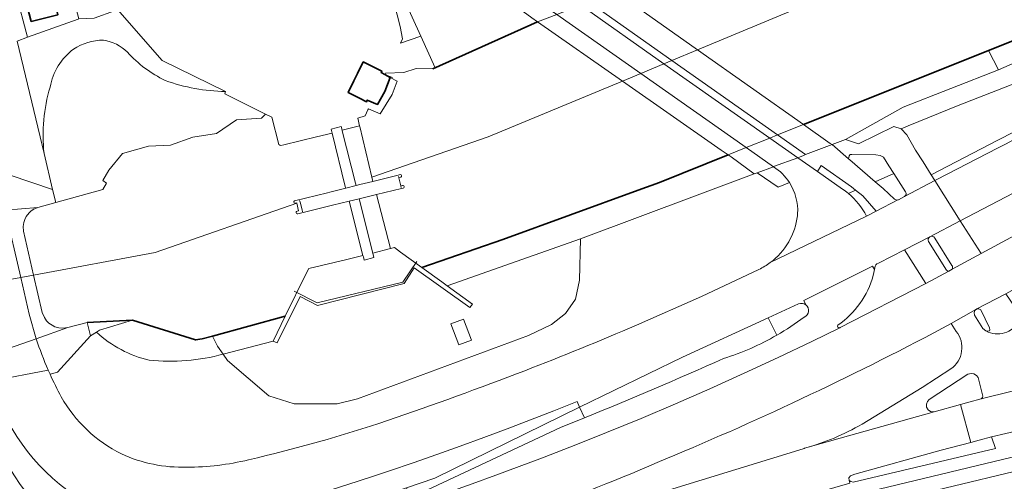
# Model space of a CAD drawing. Extents: x 150256 to 156914, y 461459 to 469481.
# Tile 265 of 656: x 154445 to 154584, y 464090 to 464156. Entities that reach past the tile are written whole.
import ezdxf

# ---------------------------------------------------------------- set-up
doc = ezdxf.new("R2010")
doc.units = 0
doc.header["$LTSCALE"] = 0.75
for name, color, linetype, lineweight in [('B-RO-GK-BESCHOEIING-G', 251, 'GK-BESCHOEIING', 35), ('B-RO-GR-BEPLANTING_CULTUUR_BOSPLANTSOEN-GV', 251, 'CONTINUOUS', 18), ('B-RO-GR-BOS_LOOF-GV', 251, 'CONTINUOUS', 13), ('B-RO-GR-GRAS-GV', 251, 'CONTINUOUS', 13), ('B-RO-IE-TERREINAFSCHEIDING_KUNSTMATIG_HEKWERK-G', 251, 'IE-TERREINAFSCHEIDING-KUNSTMATIG', 18), ('B-RO-KW-KUNSTWERK_DEK-GV', 6, 'CONTINUOUS', 18), ('B-RO-KW-KUNSTWERK_STUW-GV', 251, 'CONTINUOUS', 18), ('B-RO-OG-BEBOUWING-GV', 6, 'CONTINUOUS', 35), ('B-RO-OG-TERREIN_CULTUURSCHEIDING-GV', 251, 'CONTINUOUS', 18), ('B-RO-OG-WATER_KANAAL-GV', 251, 'CONTINUOUS', 18), ('B-RO-OG-WATER_SLOOT-GV', 251, 'CONTINUOUS', 18), ('B-RO-VH-VERHARDING_ASFALT-GV', 251, 'CONTINUOUS', 18), ('B-RO-VH-VERHARDING_BETON-GV', 251, 'CONTINUOUS', 18), ('B-RO-VH-VERHARDING_BETONSTRAATSTEEN-GV', 251, 'CONTINUOUS', 18), ('B-RO-VH-VERHARDING_GESLOTEN-GV', 251, 'CONTINUOUS', 18), ('B-RO-VH-VERHARDING_OPEN-GV', 251, 'CONTINUOUS', 18), ('B-RO-VH-VERHARDING_TEGEL-GV', 251, 'CONTINUOUS', 18)]:
    doc.layers.add(name, color=color, linetype=linetype, lineweight=lineweight)
doc.linetypes.add('GK-BESCHOEIING', pattern='A,30,-5,[1,NLCS.SHX,S=1,R=0,X=0,Y=0],-5', length=40)
doc.linetypes.add('IE-TERREINAFSCHEIDING-KUNSTMATIG', pattern='A,4,[82,NLCS.SHX,S=0.75,R=90,X=0,Y=0],4,-2', length=10)

msp = doc.modelspace()

# ---------------------------------------------------------------- linework, layer by layer
at = {"layer": 'B-RO-GK-BESCHOEIING-G'}
for points in [[(154831.57, 464254.789), (154818.16, 464249.432), (154787.191, 464237.177), (154746.395, 464220.892), (154699.38, 464202.247), (154674.271, 464192.084), (154657.765, 464185.324), (154637.255, 464176.189), (154620.495, 464168.434), (154606.038, 464162.015), (154599.532, 464159.215), (154587.056, 464153.591), (154555.539, 464140.99)], [(154503.07, 464148.847), (154517.887, 464155.516)], [(154544.873, 464136.675), (154535.189, 464132.773), (154532.168, 464131.675), (154513.01, 464124.702), (154501.529, 464120.729)], [(154454.172, 464112.927), (154460.564, 464113.267)], [(154460.564, 464113.267), (154469.512, 464110.478), (154470.433, 464110.643), (154471.877, 464111.035)], [(154471.877, 464111.035), (154482.195, 464113.84)]]:
    msp.add_lwpolyline(points, dxfattribs=at)
at = {"layer": 'B-RO-GR-BEPLANTING_CULTUUR_BOSPLANTSOEN-GV'}
msp.add_lwpolyline([(154498.496, 464152.497), (154501.391, 464153.498), (154495.74, 464165.94), (154497.296, 464167.553), (154495.168, 464168.262), (154493.913, 464169.083), (154492.899, 464169.903), (154492.636, 464170.254), (154492.174, 464170.869), (154491.74, 464171.69), (154491.404, 464172.457), (154490.094, 464171.871), (154491.229, 464169.335), (154494.573, 464166.805), (154494.591, 464166.81), (154495.362, 464167.002), (154498.439, 464154.867), (154498.795, 464153.119)], close=True, dxfattribs=at)
at = {"layer": 'B-RO-GR-BOS_LOOF-GV'}
for points in [[(154502.851, 464166.141), (154500.816, 464166.545), (154497.296, 464167.553), (154495.74, 464165.94), (154501.391, 464153.498), (154503.415, 464149.002), (154517.887, 464155.516), (154517.12, 464156.051), (154513.955, 464158.4), (154514.227, 464158.501), (154513.518, 464159.018)], [(154448.049, 464136.887), (154449.274, 464131.778), (154449.734, 464129.93), (154456.375, 464131.777), (154456.891, 464132.69), (154456.375, 464133.047), (154457.248, 464134.515), (154459.152, 464136.856), (154462.842, 464137.928), (154465.977, 464138.047), (154469.112, 464139.198), (154472.485, 464139.714), (154475.302, 464141.658), (154478.833, 464141.857), (154479.42, 464142.444), (154473.637, 464145.33), (154473.741, 464145.636)]]:
    msp.add_lwpolyline(points, dxfattribs=at)
for points in [[(154456.455, 464152.928, 0.1449217), (154452.231, 464151.643)], [(154459.855, 464151.195, 0.1544599), (154456.455, 464152.928)], [(154452.231, 464151.643, 0.1890301), (154448.91, 464146.276)], [(154465.207, 464147.205, -0.0941326), (154459.855, 464151.195)], [(154448.91, 464146.276, 0.097465), (154448.049, 464136.887)], [(154473.741, 464145.636, -0.07963), (154465.207, 464147.205)]]:
    msp.add_lwpolyline(points, format="xyb", dxfattribs=at)
at = {"layer": 'B-RO-GR-GRAS-GV'}
msp.add_lwpolyline([(154473.741, 464145.636), (154464.776, 464150.042), (154458.457, 464157.271), (154458.031, 464157.062), (154455.132, 464156.047), (154452.988, 464155.91), (154452.866, 464155.902), (154445.731, 464153.329), (154444.235, 464152.789), (154448.049, 464136.887)], dxfattribs=at)
for points in [[(154452.231, 464151.643, -0.1449217), (154456.455, 464152.928)], [(154456.455, 464152.928, -0.1544599), (154459.855, 464151.195)], [(154448.91, 464146.276, -0.1890301), (154452.231, 464151.643)], [(154459.855, 464151.195, 0.0941326), (154465.207, 464147.205)], [(154448.049, 464136.887, -0.097465), (154448.91, 464146.276)], [(154465.207, 464147.205, 0.07963), (154473.741, 464145.636)]]:
    msp.add_lwpolyline(points, format="xyb", dxfattribs=at)
at = {"layer": 'B-RO-IE-TERREINAFSCHEIDING_KUNSTMATIG_HEKWERK-G'}
for points in [[(154498.439, 464154.867), (154495.362, 464167.002), (154467.767, 464160.102), (154459.602, 464161.772)], [(154459.602, 464161.772), (154457.506, 464158.359), (154464.776, 464150.042), (154473.741, 464145.636)], [(154496.474, 464147.96), (154497.389, 464147.608)], [(154498.266, 464133.447), (154498.222, 464133.634)], [(154498.537, 464132.297), (154498.266, 464133.447)], [(154498.588, 464132.081), (154498.537, 464132.297)], [(154484.234, 464130.218), (154484.287, 464130.006)], [(154484.287, 464130.006), (154484.571, 464128.885)], [(154484.571, 464128.885), (154484.634, 464128.637)], [(154500.836, 464121.578), (154498.85, 464118.671), (154486.729, 464115.72), (154483.48, 464117.403)]]:
    msp.add_lwpolyline(points, dxfattribs=at)
msp.add_lwpolyline([(154445.731, 464153.329), (154452.866, 464155.902), (154452.988, 464155.91), (154451.534, 464161.473), (154444.084, 464159.627)], close=True, dxfattribs=at)
at = {"layer": 'B-RO-KW-KUNSTWERK_DEK-GV'}
for points in [[(154517.12, 464156.051), (154517.887, 464155.516), (154529.913, 464147.12), (154543.888, 464137.363), (154544.873, 464136.675), (154545.29, 464136.384), (154548.589, 464134.009), (154548.982, 464134.158), (154551.285, 464135.006), (154551.313, 464135.018), (154554.729, 464136.278), (154555.553, 464136.611), (154555.846, 464136.73), (154555.847, 464136.73), (154559.592, 464138.13), (154559.337, 464138.31), (154555.539, 464140.99), (154540.564, 464151.558), (154528.977, 464159.736)], [(154446.954, 464110.657), (154451.425, 464112.226), (154450.737, 464112.13), (154450.131, 464112.21), (154449.592, 464112.335), (154449.19, 464112.566), (154448.745, 464112.868), (154448.413, 464113.198), (154448.115, 464113.641), (154447.803, 464114.351), (154446.565, 464119.671), (154445.125, 464125.861), (154445.088, 464126.516), (154445.172, 464127.12), (154445.322, 464127.54), (154445.535, 464127.931), (154445.926, 464128.466), (154446.22, 464128.735), (154446.626, 464129.01), (154447.187, 464129.246), (154442.547, 464128.856)], [(154446.954, 464110.657), (154446.949, 464110.655), (154439.876, 464108.172), (154438.456, 464107.673), (154438.404, 464107.655), (154431.531, 464105.242), (154431.52, 464105.238), (154430.271, 464104.8), (154429.399, 464104.493), (154429.056, 464104.373), (154428.44, 464104.163), (154429.149, 464101.038), (154429.782, 464101.25), (154432.317, 464101.821), (154432.039, 464103.031), (154439.151, 464104.388), (154440.72, 464104.688), (154448.652, 464106.205)], [(154425.221, 464103.067), (154428.44, 464104.163), (154429.149, 464101.038), (154429.782, 464101.25), (154432.317, 464101.821), (154432.039, 464103.031), (154439.151, 464104.388), (154440.72, 464104.688), (154448.652, 464106.205)]]:
    msp.add_lwpolyline(points, dxfattribs=at)
for points in [[(154492.227, 464132.322), (154492.133, 464132.693), (154490.268, 464140.071), (154490.236, 464140.193), (154490.1, 464140.704), (154488.685, 464140.325), (154488.853, 464139.76), (154490.692, 464132.193), (154490.752, 464131.947)], [(154491.237, 464130.145), (154493.199, 464122.429), (154493.251, 464122.224), (154493.368, 464121.793), (154494.752, 464122.131), (154494.601, 464122.774), (154492.637, 464130.471)]]:
    msp.add_lwpolyline(points, close=True, dxfattribs=at)
msp.add_lwpolyline([(154448.652, 464106.205, -0.0256454), (154446.954, 464110.657)], format="xyb", dxfattribs=at)
msp.add_lwpolyline([(154448.652, 464106.205, -0.0256454), (154446.954, 464110.657)], format="xyb", dxfattribs=at)
at = {"layer": 'B-RO-KW-KUNSTWERK_STUW-GV'}
for points in [[(154490.236, 464140.193), (154490.268, 464140.071), (154492.133, 464132.693), (154492.227, 464132.322), (154492.773, 464132.46), (154494.61, 464132.925), (154494.471, 464133.504), (154492.74, 464140.693), (154492.722, 464140.777)], [(154494.601, 464122.774), (154497.07, 464123.405), (154495.109, 464131.067), (154493.23, 464130.614), (154492.637, 464130.471)]]:
    msp.add_lwpolyline(points, close=True, dxfattribs=at)
at = {"layer": 'B-RO-OG-BEBOUWING-GV'}
for points in [[(154446.214, 464155.536), (154450.023, 464156.516), (154449.191, 464159.839), (154445.382, 464158.859)], [(154496.275, 464148.062), (154495.753, 464148.346), (154495.89, 464148.523), (154493.244, 464149.828), (154492.437, 464148.184), (154491.921, 464147.138), (154491.111, 464145.493), (154492.727, 464144.69), (154493.707, 464144.202), (154493.809, 464144.438), (154495.263, 464143.807), (154496.305, 464145.635), (154497.069, 464147.631)]]:
    msp.add_lwpolyline(points, close=True, dxfattribs=at)
at = {"layer": 'B-RO-OG-TERREIN_CULTUURSCHEIDING-GV'}
for points in [[(154619.803, 464155.712), (154637.26, 464163.567), (154637.385, 464163.666), (154644.803, 464166.889), (154660.885, 464173.674), (154692.871, 464186.417), (154781.207, 464221.61), (154790.038, 464225.1), (154832.07, 464241.71), (154831.702, 464242.651), (154807.259, 464233.177), (154769.156, 464217.739), (154691.528, 464186.916), (154674.07, 464179.905), (154656.697, 464172.969), (154628.03, 464160.509), (154619.437, 464156.643), (154611.243, 464152.736), (154594.889, 464144.808), (154583.035, 464138.74), (154573.612, 464133.864), (154574.138, 464133.027)], [(154720.291, 464202.844), (154682.182, 464188.093), (154649.758, 464175.325), (154627.101, 464165.361), (154603.563, 464154.996), (154594.156, 464150.169), (154577.423, 464143.66), (154570.374, 464140.769), (154569.38, 464140.361), (154570.198, 464139.508), (154571.42, 464137.353), (154572.469, 464135.683), (154573.612, 464133.864), (154583.035, 464138.74), (154594.889, 464144.808), (154611.243, 464152.736), (154619.437, 464156.643), (154628.03, 464160.509), (154656.697, 464172.969), (154674.07, 464179.905), (154691.528, 464186.916), (154769.156, 464217.739)], [(154443.119, 464134.389), (154443.12, 464134.389), (154443.163, 464134.208), (154443.262, 464133.789), (154449.274, 464131.778), (154448.049, 464136.887), (154444.235, 464152.789), (154445.731, 464153.329), (154444.084, 464159.627), (154446.368, 464160.193), (154445.173, 464164.749)], [(154591.791, 464152.477), (154583.161, 464148.717), (154569.67, 464143.409), (154561.479, 464138.859), (154563.336, 464138.258), (154568.323, 464140.684), (154569.38, 464140.361), (154570.374, 464140.769), (154577.423, 464143.66), (154594.156, 464150.169)], [(154574.138, 464133.027), (154574.439, 464133.171), (154582.988, 464137.605)], [(154553.553, 464132.748), (154551.981, 464132.089), (154548.982, 464134.158), (154548.589, 464134.009), (154523.972, 464124.815), (154523.867, 464118.931), (154523.297, 464116.23), (154521.874, 464114.24), (154519.881, 464112.676), (154516.608, 464111.112), (154492.411, 464102.155), (154489.565, 464101.444), (154483.444, 464101.444), (154479.886, 464102.581), (154474.04, 464107.589), (154473.417, 464108.472)], [(154554.694, 464128.07), (154554.723, 464128.344)], [(154531.915, 464112.59), (154541.12, 464116.634), (154549.243, 464120.466)], [(154577.169, 464111.683), (154576.473, 464112.798)], [(154455.491, 464111.585), (154454.65, 464111.042), (154449.954, 464105.918), (154448.901, 464105.655)], [(154563.835, 464098.566), (154572.35, 464103.762), (154576.418, 464106.393)], [(154474.653, 464068.823), (154482.37, 464071.373), (154483.235, 464071.711), (154536.429, 464089.197), (154555.496, 464095.082), (154555.631, 464095.123), (154555.691, 464095.14)]]:
    msp.add_lwpolyline(points, dxfattribs=at)
for points in [[(154582.988, 464137.605, -0.0118056), (154619.803, 464155.712)], [(154554.723, 464128.344, 0.157563), (154553.553, 464132.748)], [(154550.843, 464121.431, 0.2059085), (154554.694, 464128.07)], [(154549.243, 464120.466, 0.0483671), (154550.843, 464121.431)], [(154516.114, 464106.129, 0.0105848), (154531.915, 464112.59)], [(154576.473, 464112.798, -0.0237544), (154536.064, 464093.634)], [(154462.943, 464107.623, -0.1331379), (154455.491, 464111.585)], [(154576.418, 464106.393, 0.432678), (154577.169, 464111.683)], [(154473.417, 464108.472, -0.094059), (154462.943, 464107.623)], [(154448.901, 464105.655, 0.0200968), (154450.494, 464102.421)], [(154496.672, 464099.067, 0.0092685), (154516.114, 464106.129)], [(154450.494, 464102.421, 0.148803), (154459.008, 464094.356)], [(154477.001, 464093.521, 0.0238995), (154496.672, 464099.067)], [(154555.691, 464095.14, 0.0621815), (154563.835, 464098.566)], [(154459.008, 464094.356, 0.1177032), (154468.268, 464092.484)], [(154468.268, 464092.484, 0.0626366), (154477.001, 464093.521)], [(154536.064, 464093.634, -0.0249348), (154496.763, 464079.072)]]:
    msp.add_lwpolyline(points, format="xyb", dxfattribs=at)
for points in [[(154523.972, 464124.815), (154505.109, 464118.146), (154508.716, 464115.524), (154508.346, 464115.092), (154500.454, 464120.705), (154499.01, 464118.464), (154486.739, 464115.34), (154484.286, 464116.632), (154481.05, 464110.079), (154480.474, 464110.308), (154473.417, 464108.472), (154474.04, 464107.589), (154479.886, 464102.581), (154483.444, 464101.444), (154489.565, 464101.444), (154492.411, 464102.155), (154516.608, 464111.112), (154519.881, 464112.676), (154521.874, 464114.24), (154523.297, 464116.23), (154523.867, 464118.931)], [(154507.423, 464113.416), (154508.546, 464110.462), (154506.744, 464109.809), (154505.621, 464112.763)]]:
    msp.add_lwpolyline(points, close=True, dxfattribs=at)
at = {"layer": 'B-RO-OG-WATER_KANAAL-GV'}
for points in [[(154829.972, 464275.554), (154776.076, 464254.855), (154570.283, 464163.941), (154540.564, 464151.558), (154536.927, 464150.042), (154535.801, 464149.573), (154532.514, 464148.204), (154529.913, 464147.12), (154510.941, 464139.215), (154494.471, 464133.504), (154494.61, 464132.925), (154498.176, 464133.827), (154498.449, 464133.896)], [(154520.625, 464156.558), (154517.887, 464155.516), (154503.415, 464149.002), (154503.07, 464148.847), (154500.749, 464148.89), (154498.978, 464148.354), (154496.386, 464148.262), (154496.275, 464148.062), (154497.069, 464147.631), (154498.05, 464147.128), (154497.314, 464145.22), (154495.618, 464142.475), (154493.977, 464143.198), (154493.881, 464143.03), (154493.52, 464142.19), (154492.485, 464141.882), (154492.722, 464140.777), (154492.74, 464140.693), (154494.471, 464133.504), (154510.941, 464139.215), (154529.913, 464147.12), (154532.514, 464148.204), (154535.801, 464149.573), (154536.927, 464150.042), (154540.564, 464151.558), (154570.283, 464163.941)], [(154498.864, 464131.973), (154498.627, 464131.916), (154495.109, 464131.067), (154497.07, 464123.405), (154497.672, 464123.559), (154498.5, 464122.909), (154501.529, 464120.729), (154513.01, 464124.702), (154532.168, 464131.675), (154535.189, 464132.773), (154544.873, 464136.675), (154547.437, 464137.712), (154547.439, 464137.713), (154550.769, 464139.06), (154551.89, 464139.514), (154555.539, 464140.99), (154581.748, 464151.469), (154587.056, 464153.591)], [(154481.276, 464138.151), (154480.318, 464141.996), (154479.42, 464142.444), (154478.833, 464141.857), (154475.302, 464141.658), (154472.485, 464139.714), (154469.112, 464139.198), (154465.977, 464138.047), (154462.842, 464137.928), (154459.152, 464136.856), (154457.248, 464134.515), (154456.375, 464133.047), (154456.891, 464132.69), (154456.375, 464131.777), (154449.734, 464129.93), (154447.187, 464129.246), (154442.547, 464128.856)], [(154483.503, 464130.179), (154488.155, 464131.314), (154488.493, 464131.396), (154490.752, 464131.947), (154492.227, 464132.322), (154492.133, 464132.693), (154490.268, 464140.071), (154490.236, 464140.193), (154490.1, 464140.704), (154488.685, 464140.325), (154488.853, 464139.76), (154486.639, 464139.218), (154481.986, 464138.079), (154481.59, 464137.982)], [(154498.536, 464133.514), (154498.296, 464133.455), (154498.266, 464133.448)], [(154498.266, 464133.448), (154498.537, 464132.297), (154498.578, 464132.307), (154498.777, 464132.355)], [(154417.384, 464126.74), (154417.405, 464126.605), (154419.45, 464117.726), (154420.127, 464114.804), (154420.468, 464114.863), (154422.367, 464115.194), (154422.69, 464115.25), (154426.323, 464115.923), (154426.729, 464115.998), (154427.834, 464116.203), (154428.901, 464116.4), (154436.131, 464117.739), (154437.611, 464118.013), (154444.751, 464119.335), (154446.565, 464119.671), (154463.772, 464122.858), (154483.842, 464129.818), (154483.825, 464129.892), (154483.579, 464129.831)], [(154483.904, 464128.722), (154484.091, 464128.768), (154483.842, 464129.818), (154463.772, 464122.858), (154446.565, 464119.671), (154444.751, 464119.335), (154437.611, 464118.013), (154436.131, 464117.739), (154428.901, 464116.4)], [(154439.876, 464108.172), (154446.949, 464110.655), (154446.954, 464110.657), (154451.425, 464112.226), (154454.172, 464112.927), (154460.564, 464113.267), (154469.512, 464110.478), (154470.433, 464110.643), (154471.877, 464111.035), (154482.195, 464113.84), (154485.163, 464119.898), (154485.527, 464120.605), (154490.915, 464121.886), (154493.199, 464122.429), (154493.251, 464122.224), (154493.368, 464121.793), (154494.752, 464122.131), (154494.601, 464122.774), (154492.637, 464130.471), (154491.237, 464130.145), (154488.882, 464129.554), (154483.967, 464128.319)]]:
    msp.add_lwpolyline(points, dxfattribs=at)
for points in [[(154481.59, 464137.982, -0.1228882), (154481.276, 464138.151)], [(154498.449, 464133.896, -0.9238602), (154498.536, 464133.514)], [(154498.777, 464132.355, -1.0811177), (154498.864, 464131.973)], [(154483.579, 464129.831, -0.7697993), (154483.503, 464130.179)], [(154483.967, 464128.319, -1.0201365), (154483.904, 464128.722)]]:
    msp.add_lwpolyline(points, format="xyb", dxfattribs=at)
at = {"layer": 'B-RO-OG-WATER_SLOOT-GV'}
for points in [[(154601.55, 464156.692), (154600.123, 464159.469), (154599.532, 464159.215), (154587.056, 464153.591), (154581.748, 464151.469), (154583.161, 464148.717), (154591.791, 464152.477)], [(154559.592, 464138.13), (154561.479, 464138.859), (154569.67, 464143.409), (154583.161, 464148.717), (154581.748, 464151.469), (154555.539, 464140.99), (154559.337, 464138.31)], [(154501.529, 464120.729), (154504.339, 464118.706), (154505.109, 464118.146), (154523.972, 464124.815), (154548.589, 464134.009), (154545.29, 464136.384), (154544.873, 464136.675), (154535.189, 464132.773), (154532.168, 464131.675), (154513.01, 464124.702)], [(154471.877, 464111.035), (154472.609, 464109.618), (154473.417, 464108.472), (154480.474, 464110.308), (154482.195, 464113.84)]]:
    msp.add_lwpolyline(points, close=True, dxfattribs=at)
msp.add_lwpolyline([(154473.417, 464108.472), (154472.609, 464109.618), (154471.877, 464111.035), (154470.433, 464110.643), (154469.512, 464110.478), (154460.564, 464113.267), (154455.915, 464111.858), (154455.491, 464111.585)], dxfattribs=at)
for points in [[(154455.491, 464111.585, 0.1331379), (154462.943, 464107.623)], [(154462.943, 464107.623, 0.094059), (154473.417, 464108.472)]]:
    msp.add_lwpolyline(points, format="xyb", dxfattribs=at)
at = {"layer": 'B-RO-VH-VERHARDING_ASFALT-GV'}
for points in [[(154540.564, 464151.558), (154528.977, 464159.736), (154528.177, 464160.301), (154524.95, 464162.578), (154524.558, 464162.456), (154520.941, 464161.328), (154520.907, 464161.317), (154525.195, 464158.297), (154536.927, 464150.042), (154551.89, 464139.514), (154555.846, 464136.73), (154555.847, 464136.73), (154559.592, 464138.13), (154559.337, 464138.31), (154555.539, 464140.99)], [(154550.769, 464139.06), (154535.801, 464149.573), (154524.018, 464157.849), (154519.631, 464160.923), (154516.02, 464159.796), (154520.627, 464156.559), (154532.514, 464148.204), (154547.439, 464137.713), (154551.285, 464135.006), (154551.313, 464135.018), (154554.729, 464136.278)], [(154547.439, 464137.713), (154532.514, 464148.204), (154520.627, 464156.559), (154516.02, 464159.796), (154513.518, 464159.018), (154514.227, 464158.501), (154513.955, 464158.4), (154517.12, 464156.051), (154517.887, 464155.516), (154529.913, 464147.12), (154543.888, 464137.363), (154544.873, 464136.675), (154545.29, 464136.384), (154548.589, 464134.009), (154548.982, 464134.158), (154551.285, 464135.006)], [(154449.734, 464129.93), (154449.274, 464131.778), (154443.262, 464133.789), (154443.163, 464134.208), (154443.12, 464134.389), (154443.119, 464134.389), (154441.364, 464133.973), (154442.547, 464128.856), (154447.187, 464129.246)]]:
    msp.add_lwpolyline(points, close=True, dxfattribs=at)
for points in [[(154619.803, 464155.712, 0.0118056), (154582.988, 464137.605)], [(154550.843, 464121.431, -0.0483671), (154549.243, 464120.466)], [(154565.659, 464120.684, -0.3257094), (154566.151, 464121.355)], [(154554.827, 464115.578, -0.2862711), (154555.903, 464115.432)], [(154531.915, 464112.59, -0.0105848), (154516.114, 464106.129)], [(154536.064, 464093.634, 0.0237544), (154576.473, 464112.798)], [(154448.652, 464106.205, -0.0256454), (154446.954, 464110.657)], [(154446.954, 464110.657, 0.0256454), (154448.652, 464106.205)], [(154450.494, 464102.421, -0.0200968), (154448.901, 464105.655)], [(154516.114, 464106.129, -0.0092685), (154496.672, 464099.067)], [(154440.957, 464103.909, 0.1862855), (154453.461, 464087.806)], [(154459.008, 464094.356, -0.148803), (154450.494, 464102.421)], [(154453.428, 464082.055, -0.2166825), (154440.007, 464100.861)], [(154496.672, 464099.067, -0.0238995), (154477.001, 464093.521)], [(154468.268, 464092.484, -0.1177032), (154459.008, 464094.356)], [(154477.001, 464093.521, -0.0626366), (154468.268, 464092.484)], [(154496.763, 464079.072, 0.0249348), (154536.064, 464093.634)]]:
    msp.add_lwpolyline(points, format="xyb", dxfattribs=at)
for points in [[(154582.988, 464137.605), (154574.439, 464133.171), (154574.138, 464133.027), (154577.714, 464127.329), (154587.38, 464132.37)], [(154446.954, 464110.657), (154445.954, 464114.129), (154444.751, 464119.335), (154442.547, 464128.856), (154441.364, 464133.973), (154437.838, 464133.174), (154434.312, 464132.375)], [(154566.151, 464121.355), (154569.865, 464123.231), (154573.43, 464125.092), (154577.714, 464127.329), (154574.138, 464133.027), (154569.867, 464130.796), (154569.835, 464130.779), (154569.004, 464130.319), (154568.916, 464130.301), (154565.846, 464128.726), (154564.456, 464127.996)], [(154576.473, 464112.798), (154579.953, 464114.797), (154580.098, 464114.869), (154584.204, 464116.986), (154605.153, 464128.694), (154606.847, 464129.532)], [(154564.456, 464127.996), (154550.843, 464121.431)], [(154585.508, 464125.29), (154580.693, 464122.696), (154576.58, 464120.476), (154576.122, 464120.228), (154572.863, 464118.475)], [(154555.903, 464115.432), (154555.594, 464116.058), (154565.314, 464120.902), (154565.611, 464120.468), (154565.659, 464120.684)], [(154549.243, 464120.466), (154541.12, 464116.634), (154531.915, 464112.59)], [(154572.863, 464118.475), (154560.748, 464112.234), (154560.715, 464112.217), (154560.71, 464112.215), (154556.745, 464110.271), (154551.958, 464107.987), (154547.15, 464105.756), (154542.314, 464103.578), (154537.456, 464101.453), (154532.572, 464099.382), (154527.665, 464097.365), (154523.563, 464095.725), (154518.621, 464093.805), (154515.309, 464092.556), (154511.994, 464091.333), (154508.669, 464090.133), (154505.336, 464088.956), (154500.318, 464087.24), (154500.016, 464088.191), (154493.011, 464084.91)], [(154470.752, 464084.027), (154474.087, 464084.898), (154477.496, 464085.871), (154480.892, 464086.871), (154484.283, 464087.898), (154487.665, 464088.947), (154491.043, 464090.022), (154494.412, 464091.12), (154496.932, 464091.96), (154500.287, 464093.102), (154503.629, 464094.271), (154506.967, 464095.462), (154510.292, 464096.676), (154513.612, 464097.916), (154516.923, 464099.178), (154520.225, 464100.462), (154523.514, 464101.773), (154523.862, 464100.945), (154538.444, 464108.067), (154550.548, 464113.616), (154554.827, 464115.578)], [(154448.652, 464106.205), (154448.901, 464105.655), (154449.954, 464105.918), (154454.65, 464111.042), (154454.172, 464112.927), (154451.425, 464112.226), (154446.954, 464110.657)], [(154440.72, 464104.688), (154448.652, 464106.205)], [(154448.901, 464105.655), (154448.652, 464106.205), (154440.72, 464104.688), (154440.882, 464104.148), (154440.957, 464103.909)]]:
    msp.add_lwpolyline(points, dxfattribs=at)
at = {"layer": 'B-RO-VH-VERHARDING_BETON-GV'}
for points in [[(154536.927, 464150.042), (154525.195, 464158.297), (154520.907, 464161.317), (154519.631, 464160.923), (154524.018, 464157.849), (154535.801, 464149.573), (154550.769, 464139.06), (154554.729, 464136.278), (154555.553, 464136.611), (154555.846, 464136.73), (154551.89, 464139.514)], [(154442.547, 464128.856), (154444.751, 464119.335), (154445.954, 464114.129), (154446.954, 464110.657), (154451.425, 464112.226), (154450.737, 464112.13), (154450.131, 464112.21), (154449.592, 464112.335), (154449.19, 464112.566), (154448.745, 464112.868), (154448.413, 464113.198), (154448.115, 464113.641), (154447.803, 464114.351), (154446.565, 464119.671), (154445.125, 464125.861), (154445.088, 464126.516), (154445.172, 464127.12), (154445.322, 464127.54), (154445.535, 464127.931), (154445.926, 464128.466), (154446.22, 464128.735), (154446.626, 464129.01), (154447.187, 464129.246)], [(154454.172, 464112.927), (154454.65, 464111.042), (154455.491, 464111.585), (154455.915, 464111.858), (154460.564, 464113.267)]]:
    msp.add_lwpolyline(points, close=True, dxfattribs=at)
for points in [[(154561.07, 464131.844), (154557.513, 464134.339), (154554.729, 464136.278), (154551.313, 464135.018), (154551.285, 464135.006), (154551.328, 464134.977)], [(154550.843, 464121.431), (154564.456, 464127.996)], [(154554.723, 464128.344), (154554.694, 464128.07)], [(154565.421, 464119.592), (154565.611, 464120.468), (154565.314, 464120.902), (154555.594, 464116.058), (154555.903, 464115.432)], [(154524.567, 464099.465), (154521.161, 464098.097), (154500.016, 464088.191), (154500.318, 464087.24), (154505.336, 464088.956), (154508.669, 464090.133), (154511.994, 464091.333), (154515.309, 464092.556), (154518.621, 464093.805), (154523.563, 464095.725), (154527.665, 464097.365), (154532.572, 464099.382), (154537.456, 464101.453), (154542.314, 464103.578), (154547.15, 464105.756), (154551.958, 464107.987), (154556.745, 464110.271), (154560.71, 464112.215)], [(154472.633, 464081.293), (154477.287, 464082.693), (154491.017, 464086.826), (154499.351, 464089.564), (154503.361, 464090.931), (154523.862, 464100.945), (154523.514, 464101.773), (154520.225, 464100.462), (154516.923, 464099.178), (154513.612, 464097.916), (154510.292, 464096.676), (154506.967, 464095.462), (154503.629, 464094.271), (154500.287, 464093.102), (154496.932, 464091.96), (154494.412, 464091.12), (154491.043, 464090.022), (154487.665, 464088.947), (154484.283, 464087.898), (154480.892, 464086.871), (154477.496, 464085.871), (154474.087, 464084.898), (154470.752, 464084.027)]]:
    msp.add_lwpolyline(points, dxfattribs=at)
for points in [[(154551.328, 464134.977, -0.1068706), (154553.553, 464132.748)], [(154553.553, 464132.748, -0.157563), (154554.723, 464128.344)], [(154561.907, 464131.214, 0.0265374), (154561.07, 464131.844)], [(154564.456, 464127.996, 0.1021462), (154561.907, 464131.214)], [(154554.694, 464128.07, -0.2059085), (154550.843, 464121.431)], [(154560.424, 464112.582, 0.1758289), (154565.421, 464119.592)], [(154555.903, 464115.432, -0.5587722), (154555.655, 464113.71)], [(154555.655, 464113.71, -0.0349833), (154551.77, 464111.162)], [(154560.71, 464112.215, -0.7398678), (154560.424, 464112.582)], [(154551.77, 464111.162, -0.0557271), (154544.222, 464107.845)], [(154544.222, 464107.845, -0.0096666), (154524.567, 464099.465)]]:
    msp.add_lwpolyline(points, format="xyb", dxfattribs=at)
at = {"layer": 'B-RO-VH-VERHARDING_BETONSTRAATSTEEN-GV'}
for points in [[(154565.712, 464132.87), (154568.356, 464134.023), (154567.652, 464135.134), (154566.871, 464136.371), (154566.386, 464136.583), (154565.789, 464136.7), (154562.375, 464136.735), (154562.165, 464136.737), (154562.001, 464136.524), (154561.921, 464136.128), (154562.116, 464135.96)], [(154581.345, 464111.765), (154581.65, 464111.704), (154581.857, 464111.778), (154581.942, 464111.918), (154581.886, 464112.181), (154580.648, 464114.728), (154580.354, 464114.869), (154580.098, 464114.869), (154579.803, 464114.64), (154579.708, 464114.374), (154579.752, 464113.965), (154580.918, 464112.104)], [(154577.78, 464101.34), (154578.941, 464101.668), (154580.686, 464102.161), (154580.872, 464102.341), (154580.952, 464102.519), (154580.268, 464105.155), (154580.038, 464105.45), (154579.641, 464105.676), (154579.297, 464105.726), (154578.799, 464105.629), (154573.322, 464102.045), (154573.098, 464101.762), (154572.958, 464101.381), (154572.946, 464100.948), (154573.198, 464100.578), (154573.525, 464100.332), (154574.066, 464100.29)], [(154580.686, 464102.161), (154578.941, 464101.668), (154577.78, 464101.34), (154579.237, 464095.986), (154580.402, 464096.297), (154582.171, 464096.769), (154586.21, 464097.729), (154590.885, 464098.971), (154591.257, 464099.073), (154592.404, 464099.39), (154591.023, 464104.67), (154589.871, 464104.372), (154585.76, 464103.382), (154585.686, 464103.364), (154585.104, 464103.224)], [(154524.567, 464099.465), (154523.862, 464100.945), (154503.361, 464090.931), (154499.351, 464089.564), (154500.016, 464088.191), (154521.161, 464098.097)], [(154582.171, 464096.769), (154580.402, 464096.297), (154579.237, 464095.986), (154575.029, 464094.863), (154562.822, 464091.478), (154562.207, 464091.25), (154561.971, 464090.974), (154562.021, 464090.605), (154562.268, 464090.424), (154562.584, 464090.366), (154582.73, 464095.13)]]:
    msp.add_lwpolyline(points, close=True, dxfattribs=at)
for points in [[(154561.907, 464131.214), (154562.932, 464131.658), (154562.322, 464132.151), (154558.052, 464135.186), (154557.513, 464134.339)], [(154557.513, 464134.339), (154561.07, 464131.844)], [(154568.356, 464134.023), (154565.712, 464132.87), (154566.808, 464131.928), (154568.435, 464130.421)], [(154569.99, 464131.436), (154568.356, 464134.023)], [(154587.38, 464132.37), (154577.714, 464127.329), (154580.693, 464122.696), (154585.508, 464125.29)], [(154564.456, 464127.996), (154565.846, 464128.726), (154563.926, 464130.858), (154562.932, 464131.658), (154561.907, 464131.214)], [(154568.916, 464130.301), (154569.004, 464130.319), (154569.835, 464130.779), (154569.867, 464130.796)], [(154573.255, 464124.398), (154575.782, 464120.378)], [(154576.568, 464121.038), (154574.121, 464124.91)], [(154560.71, 464112.215), (154560.715, 464112.217), (154560.748, 464112.234), (154572.863, 464118.475), (154569.865, 464123.231), (154566.151, 464121.355)], [(154565.659, 464120.684), (154565.611, 464120.468), (154565.421, 464119.592)], [(154576.122, 464120.228), (154576.58, 464120.476)], [(154554.827, 464115.578), (154550.548, 464113.616), (154551.77, 464111.162)], [(154551.77, 464111.162), (154550.548, 464113.616), (154538.444, 464108.067), (154523.862, 464100.945)], [(154577.78, 464101.34), (154574.066, 464100.29), (154555.691, 464095.14), (154555.631, 464095.123), (154555.496, 464095.082), (154536.429, 464089.197), (154483.235, 464071.711), (154482.37, 464071.373)], [(154486.844, 464067.081), (154522.868, 464078.899), (154522.901, 464078.907), (154562.111, 464090.231), (154562.021, 464090.605), (154561.971, 464090.974), (154562.207, 464091.25), (154562.822, 464091.478), (154575.029, 464094.863), (154579.237, 464095.986), (154577.78, 464101.34)], [(154523.862, 464100.945), (154524.567, 464099.465)]]:
    msp.add_lwpolyline(points, dxfattribs=at)
for points in [[(154561.07, 464131.844, -0.0265374), (154561.907, 464131.214)], [(154561.907, 464131.214, -0.1021462), (154564.456, 464127.996)], [(154569.867, 464130.796, 0.4577225), (154569.99, 464131.436)], [(154568.435, 464130.421, 0.2744618), (154568.916, 464130.301)], [(154573.434, 464125.083, 0.4100658), (154573.255, 464124.398)], [(154574.121, 464124.91, 0.4118447), (154573.434, 464125.083)], [(154566.151, 464121.355, 0.3257094), (154565.659, 464120.684)], [(154576.58, 464120.476, 0.3167336), (154576.568, 464121.038)], [(154565.421, 464119.592, -0.1758289), (154560.424, 464112.582)], [(154575.782, 464120.378, 0.1929051), (154576.122, 464120.228)], [(154555.903, 464115.432, 0.2862711), (154554.827, 464115.578)], [(154555.655, 464113.71, 0.5587722), (154555.903, 464115.432)], [(154551.77, 464111.162, 0.0349833), (154555.655, 464113.71)], [(154560.424, 464112.582, 0.7398678), (154560.71, 464112.215)], [(154544.222, 464107.845, 0.0557271), (154551.77, 464111.162)], [(154524.567, 464099.465, 0.0096666), (154544.222, 464107.845)], [(154453.461, 464087.806, -0.1862855), (154440.957, 464103.909)], [(154440.007, 464100.861, 0.2166825), (154453.428, 464082.055)]]:
    msp.add_lwpolyline(points, format="xyb", dxfattribs=at)
at = {"layer": 'B-RO-VH-VERHARDING_GESLOTEN-GV'}
for points in [[(154498.449, 464133.896), (154498.176, 464133.827), (154494.61, 464132.925), (154492.773, 464132.46), (154492.227, 464132.322), (154490.752, 464131.947), (154488.493, 464131.396), (154488.155, 464131.314), (154483.503, 464130.179)], [(154498.537, 464132.297), (154498.266, 464133.448), (154498.296, 464133.455), (154498.536, 464133.514)], [(154498.777, 464132.355), (154498.578, 464132.307), (154498.537, 464132.297)], [(154483.967, 464128.319), (154488.882, 464129.554), (154491.237, 464130.145), (154492.637, 464130.471), (154493.23, 464130.614), (154495.109, 464131.067), (154498.627, 464131.916), (154498.864, 464131.973)], [(154483.579, 464129.831), (154483.825, 464129.892), (154483.842, 464129.818), (154484.091, 464128.768), (154483.904, 464128.722)]]:
    msp.add_lwpolyline(points, dxfattribs=at)
for points in [[(154498.536, 464133.514, 0.9238602), (154498.449, 464133.896)], [(154498.864, 464131.973, 1.0811177), (154498.777, 464132.355)], [(154483.503, 464130.179, 0.7697993), (154483.579, 464129.831)], [(154483.904, 464128.722, 1.0201365), (154483.967, 464128.319)]]:
    msp.add_lwpolyline(points, format="xyb", dxfattribs=at)
at = {"layer": 'B-RO-VH-VERHARDING_OPEN-GV'}
for points in [[(154513.518, 464159.018), (154514.227, 464158.501), (154513.955, 464158.4), (154517.12, 464156.051), (154517.887, 464155.516), (154520.625, 464156.558), (154520.627, 464156.559), (154524.014, 464157.847), (154524.018, 464157.849), (154525.195, 464158.297), (154525.196, 464158.297), (154528.977, 464159.736), (154528.177, 464160.301), (154524.95, 464162.578), (154524.558, 464162.456), (154520.941, 464161.328), (154520.907, 464161.317), (154519.631, 464160.923), (154516.02, 464159.796)], [(154550.769, 464139.06), (154547.439, 464137.713), (154547.437, 464137.712), (154544.873, 464136.675), (154545.29, 464136.384), (154548.589, 464134.009), (154548.982, 464134.158), (154551.285, 464135.006), (154551.313, 464135.018), (154554.729, 464136.278), (154555.553, 464136.611), (154555.846, 464136.73), (154555.847, 464136.73), (154559.592, 464138.13), (154559.337, 464138.31), (154555.539, 464140.99), (154551.89, 464139.514)]]:
    msp.add_lwpolyline(points, close=True, dxfattribs=at)
at = {"layer": 'B-RO-VH-VERHARDING_TEGEL-GV'}
for points in [[(154573.612, 464133.864), (154572.469, 464135.683), (154571.42, 464137.353), (154570.198, 464139.508), (154569.38, 464140.361), (154568.323, 464140.684), (154563.336, 464138.258), (154561.479, 464138.859), (154559.592, 464138.13), (154561.921, 464136.128), (154562.001, 464136.524), (154562.165, 464136.737), (154562.375, 464136.735), (154565.789, 464136.7), (154566.386, 464136.583), (154566.871, 464136.371), (154567.652, 464135.134), (154568.356, 464134.023), (154569.99, 464131.436)], [(154568.435, 464130.421), (154566.808, 464131.928), (154565.712, 464132.87), (154562.116, 464135.96), (154561.921, 464136.128), (154559.592, 464138.13), (154555.847, 464136.73), (154555.846, 464136.73), (154555.553, 464136.611), (154554.729, 464136.278), (154557.513, 464134.339), (154558.052, 464135.186), (154562.322, 464132.151), (154562.932, 464131.658), (154563.926, 464130.858), (154565.846, 464128.726)], [(154551.328, 464134.977), (154551.285, 464135.006), (154548.982, 464134.158), (154551.981, 464132.089), (154553.553, 464132.748)], [(154569.867, 464130.796), (154574.138, 464133.027), (154573.612, 464133.864)], [(154565.846, 464128.726), (154568.916, 464130.301)], [(154609.823, 464127.914), (154586.821, 464113.122), (154584.638, 464111.716), (154584.33, 464111.584), (154584.011, 464111.48), (154583.684, 464111.406), (154583.351, 464111.362), (154583.016, 464111.349), (154582.681, 464111.366), (154582.349, 464111.414), (154582.023, 464111.492), (154581.705, 464111.599), (154581.345, 464111.765), (154580.918, 464112.104), (154579.752, 464113.965), (154579.708, 464114.374), (154579.803, 464114.64), (154580.098, 464114.869), (154579.953, 464114.797), (154576.473, 464112.798), (154577.169, 464111.683)], [(154576.58, 464120.476), (154580.693, 464122.696), (154577.714, 464127.329), (154573.43, 464125.092), (154573.434, 464125.083)], [(154573.434, 464125.083), (154573.43, 464125.092), (154569.865, 464123.231)], [(154575.782, 464120.378), (154573.255, 464124.398)], [(154574.121, 464124.91), (154576.568, 464121.038)], [(154569.865, 464123.231), (154572.863, 464118.475), (154576.122, 464120.228)], [(154555.691, 464095.14), (154574.066, 464100.29), (154573.525, 464100.332), (154573.198, 464100.578), (154572.946, 464100.948), (154572.958, 464101.381), (154573.098, 464101.762), (154573.322, 464102.045), (154578.799, 464105.629), (154579.297, 464105.726), (154579.641, 464105.676), (154580.038, 464105.45), (154580.268, 464105.155), (154580.952, 464102.519), (154580.872, 464102.341), (154580.686, 464102.161), (154585.104, 464103.224)], [(154576.418, 464106.393), (154572.35, 464103.762), (154563.835, 464098.566)], [(154586.21, 464097.729), (154582.171, 464096.769), (154582.73, 464095.13), (154562.584, 464090.366)], [(154486.451, 464064.796), (154523.297, 464076.927), (154570.821, 464088.367), (154591.27, 464093.284), (154593.667, 464093.86), (154593.225, 464095.799), (154592.549, 464095.662), (154562.541, 464088.444), (154522.901, 464078.907), (154522.868, 464078.899), (154486.844, 464067.081)], [(154562.541, 464088.444), (154592.549, 464095.662)], [(154562.268, 464090.424), (154562.021, 464090.605), (154562.111, 464090.231)]]:
    msp.add_lwpolyline(points, dxfattribs=at)
for points in [[(154553.553, 464132.748, 0.1068706), (154551.328, 464134.977)], [(154569.99, 464131.436, -0.4577225), (154569.867, 464130.796)], [(154568.916, 464130.301, -0.2744618), (154568.435, 464130.421)], [(154573.255, 464124.398, -0.4100658), (154573.434, 464125.083)], [(154573.434, 464125.083, -0.4118447), (154574.121, 464124.91)], [(154576.568, 464121.038, -0.3167336), (154576.58, 464120.476)], [(154576.122, 464120.228, -0.1929051), (154575.782, 464120.378)], [(154577.169, 464111.683, -0.432678), (154576.418, 464106.393)], [(154563.835, 464098.566, -0.0621815), (154555.691, 464095.14)]]:
    msp.add_lwpolyline(points, format="xyb", dxfattribs=at)
for points in [[(154580.098, 464114.869), (154580.354, 464114.869), (154580.648, 464114.728), (154581.886, 464112.181), (154581.942, 464111.918), (154581.857, 464111.778), (154581.65, 464111.704), (154581.345, 464111.765), (154581.705, 464111.599), (154582.023, 464111.492), (154582.349, 464111.414), (154582.681, 464111.366), (154583.016, 464111.349), (154583.351, 464111.362), (154583.684, 464111.406), (154584.011, 464111.48), (154584.33, 464111.584), (154584.638, 464111.716), (154586.821, 464113.122), (154584.204, 464116.986)], [(154507.423, 464113.416), (154505.621, 464112.763), (154506.744, 464109.809), (154508.546, 464110.462)]]:
    msp.add_lwpolyline(points, close=True, dxfattribs=at)

doc.saveas('drawing.dxf')
